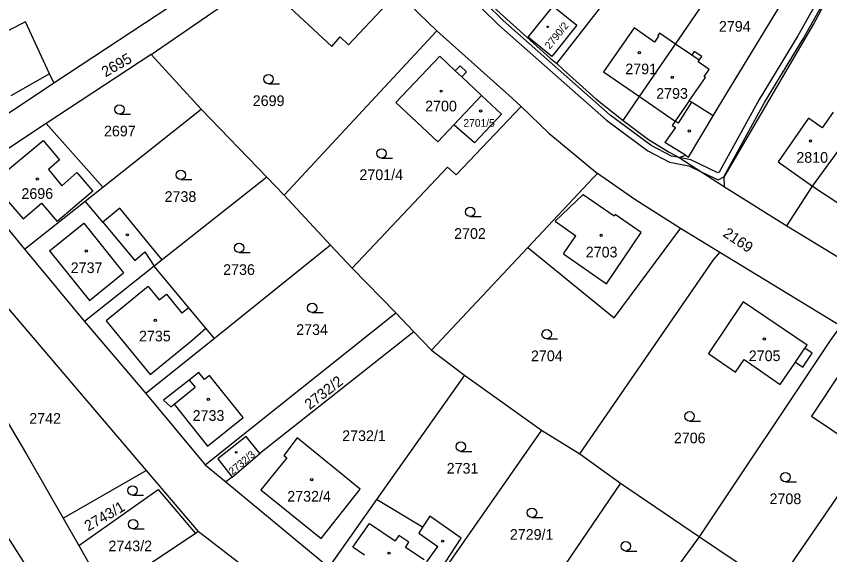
# Model space of a CAD drawing. Extents: x -869103 to -863415, y -1015889 to -1012477.
# Drawn here: x -866436.6 to -866307, y -1014666.4 to -1014580.6 of the extents above; entities that cross this region are included whole.
import ezdxf

# ---------------------------------------------------------------- set-up
doc = ezdxf.new("R2010")
doc.units = 0
for name, color, linetype in [('Hranice parcel', 7, 'Continuous'), ('Parcelní čísla', 7, 'Continuous'), ('Vnitřní kresba', 7, 'Continuous'), ('Věcná břemena k části', 7, 'Continuous'), ('Značky budov', 7, 'Continuous'), ('Značky kultur', 7, 'Continuous')]:
    doc.layers.add(name, color=color, linetype=linetype)

msp = doc.modelspace()

# ---------------------------------------------------------------- linework, layer by layer
at = {"layer": 'Hranice parcel'}
for p, q in [((-866331.53, -1014585.07), (-866317.93, -1014565.21)), ((-866415.13, -1014586.75), (-866386.16, -1014566.78)), ((-866430.6, -1014591.27), (-866409.5, -1014577.34)), ((-866393.92, -1014609.17), (-866369.56, -1014582.98)), ((-866337.3, -1014593.44), (-866331.53, -1014585.07)), ((-866415.13, -1014586.75), (-866431.82, -1014597.74)), ((-866407.16, -1014595.45), (-866415.13, -1014586.75)), ((-866447.19, -1014602.22), (-866430.6, -1014591.27)), ((-866366.85, -1014597.92), (-866362.46, -1014593.26)), ((-866339.9, -1014597.26), (-866337.3, -1014593.44)), ((-866422.82, -1014607.86), (-866407.16, -1014595.45)), ((-866396.66, -1014606.27), (-866407.16, -1014595.45)), ((-866431.82, -1014597.74), (-866444.76, -1014606.25)), ((-866422.82, -1014607.86), (-866431.82, -1014597.74)), ((-866309.69, -1014607.72), (-866302.88, -1014598.35)), ((-866330.98, -1014603.14), (-866323.72, -1014607.8)), ((-866444.76, -1014606.25), (-866435.29, -1014617.74)), ((-866396.66, -1014606.27), (-866413.37, -1014619.47)), ((-866393.92, -1014609.17), (-866396.66, -1014606.27)), ((-866425.64, -1014610.09), (-866422.82, -1014607.86)), ((-866323.72, -1014607.8), (-866313.78, -1014614.02)), ((-866313.78, -1014614.02), (-866309.69, -1014607.72)), ((-866386.52, -1014617.14), (-866393.92, -1014609.17)), ((-866435.29, -1014617.74), (-866425.64, -1014610.09)), ((-866324.5, -1014618.26), (-866330.77, -1014614.44)), ((-866313.78, -1014614.02), (-866301.93, -1014621.29)), ((-866435.29, -1014617.74), (-866425.75, -1014629.26)), ((-866386.52, -1014617.14), (-866405.04, -1014632)), ((-866383.06, -1014620.79), (-866386.52, -1014617.14)), ((-866370.45, -1014633.85), (-866355.06, -1014617.47)), ((-866305.22, -1014630), (-866324.5, -1014618.26)), ((-866413.37, -1014619.47), (-866414.63, -1014620.47)), ((-866414.63, -1014620.47), (-866425.75, -1014629.26)), ((-866383.06, -1014620.79), (-866376.12, -1014627.88)), ((-866438.17, -1014626.89), (-866415.89, -1014653.02)), ((-866406.51, -1014652.11), (-866376.12, -1014627.88)), ((-866376.12, -1014627.88), (-866373.24, -1014630.91)), ((-866425.75, -1014629.26), (-866415.96, -1014640.76)), ((-866405.04, -1014632), (-866415.96, -1014640.76)), ((-866373.24, -1014630.91), (-866397.79, -1014650.32)), ((-866373.24, -1014630.91), (-866370.45, -1014633.85)), ((-866370.45, -1014633.85), (-866365.2, -1014637.85)), ((-866365.2, -1014637.85), (-866379.19, -1014657.66)), ((-866365.2, -1014637.85), (-866352.9, -1014646.59)), ((-866415.96, -1014640.76), (-866406.51, -1014652.11)), ((-866352.9, -1014646.59), (-866368.72, -1014669.26)), ((-866352.9, -1014646.59), (-866346.81, -1014650.37)), ((-866402.21, -1014654.06), (-866397.79, -1014650.32)), ((-866346.81, -1014650.37), (-866340.3, -1014655.05)), ((-866406.51, -1014652.11), (-866403.21, -1014654.85)), ((-866429.15, -1014660.63), (-866415.89, -1014653.02)), ((-866415.89, -1014653.02), (-866407.61, -1014662.74)), ((-866402.21, -1014654.06), (-866403.21, -1014654.85)), ((-866403.21, -1014654.85), (-866386.81, -1014668.44)), ((-866340.3, -1014655.05), (-866353.32, -1014674.07)), ((-866340.3, -1014655.05), (-866327.74, -1014663.57)), ((-866426.65, -1014664.99), (-866413.98, -1014656.03)), ((-866413.98, -1014656.03), (-866408.05, -1014663.04)), ((-866379.19, -1014657.66), (-866386.81, -1014668.44)), ((-866429.15, -1014660.63), (-866426.65, -1014664.99)), ((-866408.05, -1014663.04), (-866422.3, -1014672.58)), ((-866407.61, -1014662.74), (-866408.05, -1014663.04)), ((-866340.4, -1014681.04), (-866327.74, -1014663.57)), ((-866327.74, -1014663.57), (-866315.68, -1014671.67)), ((-866426.65, -1014664.99), (-866422.3, -1014672.58))]:
    msp.add_line(p, q, dxfattribs=at)
for points in [[(-866350.47, -1014588.18), (-866343.66, -1014579.45), (-866327.77, -1014558.66)], [(-866386.16, -1014566.78), (-866378.36, -1014574.47), (-866369.56, -1014582.98)], [(-866382.67, -1014573.5), (-866382.98, -1014573.83), (-866386.38, -1014570.63), (-866393.75, -1014578.54), (-866386.33, -1014585.45), (-866384.97, -1014583.94), (-866383.67, -1014585.18), (-866377.67, -1014578.83), (-866381.14, -1014575.56), (-866380.83, -1014575.23)], [(-866325.52, -1014596.5), (-866323.36, -1014592.92), (-866314.68, -1014578.63), (-866313.26, -1014576.15), (-866310.49, -1014570.24)], [(-866323.72, -1014607.8), (-866323.78, -1014606.26), (-866309.55, -1014581.98), (-866305.18, -1014573.74)], [(-866361.06, -1014578.69), (-866351.5, -1014587.32), (-866350.47, -1014588.18)], [(-866351.04, -1014579.01), (-866347.25, -1014582.07), (-866351.27, -1014587.03), (-866355.05, -1014583.97), (-866351.04, -1014579.01)], [(-866430.6, -1014591.27), (-866431.29, -1014589.8), (-866435.16, -1014581.54), (-866439.99, -1014583.96)], [(-866331.53, -1014585.07), (-866334.1, -1014583.32), (-866334.37, -1014583.72), (-866334.27, -1014583.79), (-866334.9, -1014584.76), (-866338.16, -1014582.51), (-866343.01, -1014589.52), (-866337.3, -1014593.44)], [(-866369.56, -1014582.98), (-866357.58, -1014593.67), (-866356.16, -1014595.03)], [(-866325.52, -1014596.5), (-866329.02, -1014594.33), (-866329.35, -1014594.13), (-866326.75, -1014590.38), (-866326.96, -1014590.24), (-866326.2, -1014589.15), (-866327.92, -1014587.89), (-866327.76, -1014587.65), (-866327.35, -1014587.06), (-866328.56, -1014586.24), (-866328.96, -1014586.82), (-866331.53, -1014585.07)], [(-866362.46, -1014593.26), (-866365.62, -1014590.28), (-866364.87, -1014589.48), (-866365.89, -1014588.52), (-866366.64, -1014589.32), (-866369.13, -1014586.98), (-866376.1, -1014594.38), (-866369.4, -1014600.63), (-866366.85, -1014597.92)], [(-866350.47, -1014588.18), (-866349.47, -1014589.12), (-866344.25, -1014593.78), (-866339.9, -1014597.26)], [(-866362.46, -1014593.26), (-866359.3, -1014596.23), (-866363.56, -1014600.81), (-866366.85, -1014597.92)], [(-866356.16, -1014595.03), (-866366.49, -1014605.92), (-866367.91, -1014604.67), (-866383.06, -1014620.79)], [(-866356.16, -1014595.03), (-866351.71, -1014599.28), (-866344, -1014605.7)], [(-866309.69, -1014607.72), (-866303.67, -1014611.69), (-866303.62, -1014611.6), (-866299.91, -1014614.01), (-866295.2, -1014607.17), (-866299.98, -1014603.87), (-866299.16, -1014602.69), (-866300.55, -1014601.73), (-866297.82, -1014597.78), (-866300.99, -1014595.6)], [(-866330.98, -1014603.14), (-866329.94, -1014602.79), (-866329.49, -1014603.07), (-866325.52, -1014596.5)], [(-866306.43, -1014595.91), (-866308.15, -1014598.4), (-866310.36, -1014596.87), (-866315.18, -1014603.85), (-866309.69, -1014607.72)], [(-866339.9, -1014597.26), (-866335.83, -1014600.26), (-866332.58, -1014602.31), (-866330.98, -1014603.14)], [(-866355.06, -1014617.47), (-866344.64, -1014606.35), (-866344, -1014605.7)], [(-866330.77, -1014614.44), (-866338.02, -1014609.84), (-866344, -1014605.7)], [(-866413.37, -1014619.47), (-866415.11, -1014617.33), (-866420.09, -1014611.21), (-866422.84, -1014613.44), (-866423.63, -1014612.47), (-866425.64, -1014610.09)], [(-866355.06, -1014617.47), (-866341.31, -1014628.71), (-866330.77, -1014614.44)], [(-866346.81, -1014650.37), (-866325.5, -1014619.45), (-866324.5, -1014618.26)], [(-866405.04, -1014632), (-866406.41, -1014630.36), (-866409.12, -1014627.09), (-866414.63, -1014620.47)], [(-866314.85, -1014639.33), (-866312.4, -1014635.74), (-866311.24, -1014636.53), (-866309.75, -1014634.34), (-866310.91, -1014633.55), (-866310.57, -1014633.06), (-866320.74, -1014626.13), (-866326.28, -1014634.37), (-866322, -1014637.36), (-866320.6, -1014635.36), (-866314.85, -1014639.33)], [(-866327.74, -1014663.57), (-866306.86, -1014632.33), (-866305.22, -1014630)], [(-866445.96, -1014631.91), (-866435, -1014650.42), (-866429.15, -1014660.63)], [(-866303.41, -1014648.7), (-866301.81, -1014646.28), (-866300.29, -1014647.28), (-866298.85, -1014645.12), (-866298.2, -1014644.12), (-866299.72, -1014643.12), (-866298.5, -1014641.28), (-866304.92, -1014636.91), (-866309.9, -1014644.36), (-866303.41, -1014648.7)], [(-866411.45, -1014642.43), (-866406.12, -1014649.14), (-866400.43, -1014644.55), (-866405.81, -1014637.89), (-866406.6, -1014638.53), (-866407.5, -1014637.4), (-866409.04, -1014638.61), (-866413.12, -1014641.82), (-866411.97, -1014642.85), (-866411.45, -1014642.43)], [(-866315.68, -1014671.67), (-866294.34, -1014640.65), (-866292.43, -1014637.83)], [(-866446.95, -1014647.05), (-866437.62, -1014664.18), (-866433.11, -1014671.28)], [(-866397.79, -1014650.32), (-866399.96, -1014647.58), (-866404.5, -1014651.17), (-866402.21, -1014654.06)], [(-866391.84, -1014647.82), (-866393.98, -1014650.61), (-866393.5, -1014651), (-866397.61, -1014656.08), (-866388.02, -1014663.83), (-866381.8, -1014656.02), (-866391.84, -1014647.82)], [(-866368.72, -1014669.26), (-866369.12, -1014669), (-866365.7, -1014663.82), (-866370.69, -1014660.31), (-866371.87, -1014662.07), (-866379.19, -1014657.66)], [(-866396.86, -1014671.28), (-866397.51, -1014670.71), (-866401.34, -1014667.58), (-866407.61, -1014662.74)]]:
    msp.add_lwpolyline(points, dxfattribs=at)
at = {"layer": 'Vnitřní kresba'}
for p, q in [((-866327.76, -1014587.65), (-866328.96, -1014586.82)), ((-866431.29, -1014589.8), (-866437.5, -1014593.31)), ((-866365.62, -1014590.28), (-866366.64, -1014589.32)), ((-866337.3, -1014593.44), (-866331.59, -1014597.36)), ((-866329.35, -1014594.13), (-866331.59, -1014597.36)), ((-866329.02, -1014594.33), (-866331.13, -1014597.68)), ((-866331.59, -1014597.36), (-866332.06, -1014598.04)), ((-866332.06, -1014598.04), (-866331.57, -1014598.38)), ((-866331.13, -1014597.68), (-866331.59, -1014597.36)), ((-866331.57, -1014598.38), (-866333.23, -1014600.77)), ((-866440.5, -1014607.23), (-866432.32, -1014600.44)), ((-866432.32, -1014600.44), (-866429.71, -1014603.54)), ((-866329.94, -1014602.79), (-866333.23, -1014600.77)), ((-866429.71, -1014603.54), (-866431.49, -1014605.06)), ((-866431.49, -1014605.06), (-866429.34, -1014607.66)), ((-866429.34, -1014607.66), (-866426.95, -1014605.52)), ((-866426.95, -1014605.52), (-866424.39, -1014608.51)), ((-866440.5, -1014607.23), (-866435.49, -1014612.9)), ((-866424.39, -1014608.51), (-866430.11, -1014613.37)), ((-866346.27, -1014609.04), (-866350.74, -1014613.29)), ((-866346.27, -1014609.04), (-866341.32, -1014612.46)), ((-866435.49, -1014612.9), (-866432.57, -1014610.41)), ((-866432.57, -1014610.41), (-866430.11, -1014613.37)), ((-866341.17, -1014612.24), (-866341.32, -1014612.46)), ((-866337, -1014615.08), (-866341.17, -1014612.24)), ((-866431.31, -1014618.02), (-866425.84, -1014613.61)), ((-866425.84, -1014613.61), (-866419.5, -1014621.54)), ((-866422.84, -1014613.44), (-866417.73, -1014619.55)), ((-866350.74, -1014613.29), (-866347.43, -1014615.62)), ((-866342.54, -1014623.26), (-866337, -1014615.08)), ((-866349.38, -1014618.5), (-866347.43, -1014615.62)), ((-866431.31, -1014618.02), (-866424.93, -1014625.94)), ((-866417.73, -1014619.55), (-866416.1, -1014618.19)), ((-866416.1, -1014618.19), (-866414.63, -1014620.47)), ((-866349.38, -1014618.5), (-866342.54, -1014623.26)), ((-866424.93, -1014625.94), (-866419.5, -1014621.54)), ((-866415.58, -1014623.69), (-866413.82, -1014625.85)), ((-866413.82, -1014625.85), (-866412.66, -1014624.92)), ((-866412.66, -1014624.92), (-866410.21, -1014627.93)), ((-866409.12, -1014627.09), (-866410.21, -1014627.93)), ((-866422.29, -1014629.17), (-866415.28, -1014637.75)), ((-866408.62, -1014632.29), (-866406.41, -1014630.36)), ((-866415.28, -1014637.75), (-866408.62, -1014632.29)), ((-866312.4, -1014635.74), (-866310.91, -1014633.55)), ((-866411.45, -1014642.43), (-866408.12, -1014639.75)), ((-866409.04, -1014638.61), (-866408.12, -1014639.75)), ((-866382.96, -1014665.23), (-866380.34, -1014661.45)), ((-866380.34, -1014661.45), (-866376.2, -1014664.22)), ((-866371.87, -1014662.07), (-866372.48, -1014662.98)), ((-866372.48, -1014662.98), (-866369.44, -1014665.11)), ((-866375.64, -1014663.38), (-866376.2, -1014664.22)), ((-866374.04, -1014664.46), (-866375.64, -1014663.38)), ((-866381.1, -1014666.52), (-866382.96, -1014665.23)), ((-866374.6, -1014665.29), (-866374.04, -1014664.46)), ((-866371.63, -1014667.28), (-866374.6, -1014665.29)), ((-866371.16, -1014667.57), (-866369.44, -1014665.11))]:
    msp.add_line(p, q, dxfattribs=at)
msp.add_lwpolyline([(-866415.58, -1014623.69), (-866415.84, -1014623.9), (-866422.29, -1014629.17)], dxfattribs=at)
at = {"layer": 'Věcná břemena k části'}
for points in [[(-866306.17, -1014573.22), (-866312.05, -1014583.75), (-866318.21, -1014593.89), (-866324.59, -1014605.47), (-866324.79, -1014605.57), (-866329.11, -1014603.53), (-866330.98, -1014603.14), (-866332.16, -1014602.91), (-866335.45, -1014601.23), (-866341.95, -1014596.42), (-866359.03, -1014581.33), (-866375.69, -1014564.92), (-866390.66, -1014549.99), (-866392.26, -1014548.67), (-866401.55, -1014538.66), (-866402.09, -1014538.34), (-866407.83, -1014532.52), (-866409.96, -1014530.33), (-866415.18, -1014524.52), (-866419.35, -1014519.19), (-866422.39, -1014514.15), (-866424.71, -1014509.02), (-866426.1, -1014504.81), (-866427.68, -1014497.03)], [(-866428.54, -1014497.78), (-866427.06, -1014505.07), (-866425.65, -1014509.38), (-866423.27, -1014514.61), (-866420.17, -1014519.75), (-866415.94, -1014525.16), (-866410.7, -1014531.01), (-866403.54, -1014538.43), (-866402.21, -1014539.4), (-866392.94, -1014549.39), (-866391.34, -1014550.73), (-866376.39, -1014565.64), (-866359.71, -1014582.07), (-866342.57, -1014597.2), (-866335.97, -1014602.09), (-866332.5, -1014603.87), (-866329.43, -1014604.49), (-866327.34, -1014605.48), (-866324.77, -1014606.69), (-866323.87, -1014606.23), (-866317.35, -1014594.39), (-866311.19, -1014584.25), (-866305.27, -1014573.64)]]:
    msp.add_lwpolyline(points, dxfattribs=at)
at = {"layer": 'Značky budov'}
for centre, radius in [((-866351.93, -1014582.33), 0.123), ((-866337.32, -1014586.43), 0.175), ((-866332.07, -1014590.37), 0.175), ((-866368.89, -1014592.58), 0.175), ((-866362.61, -1014595.73), 0.175), ((-866329.35, -1014598.91), 0.175), ((-866310.03, -1014600.53), 0.175), ((-866433.26, -1014606.59), 0.175), ((-866418.9, -1014615.47), 0.175), ((-866343.4, -1014615.54), 0.175), ((-866425.45, -1014618.04), 0.175), ((-866414.46, -1014629.1), 0.175), ((-866317.39, -1014632.08), 0.175), ((-866406.01, -1014641.68), 0.175), ((-866401.57, -1014650.14), 0.123), ((-866389.53, -1014654.48), 0.175), ((-866368.67, -1014664.29), 0.175), ((-866377.2, -1014666.19), 0.175)]:
    msp.add_circle(centre, radius, dxfattribs=at)
at = {"layer": 'Značky kultur'}
for p, q in [((-866396.41, -1014591.4), (-866394.66, -1014591.4)), ((-866420.16, -1014596.23), (-866418.41, -1014596.23)), ((-866378.39, -1014603.26), (-866376.64, -1014603.26)), ((-866410.4, -1014606.67), (-866408.65, -1014606.67)), ((-866364.27, -1014612.56), (-866362.52, -1014612.56)), ((-866401.09, -1014618.31), (-866399.34, -1014618.31)), ((-866389.45, -1014627.87), (-866387.7, -1014627.87)), ((-866352.08, -1014632.05), (-866350.33, -1014632.05)), ((-866329.31, -1014645.14), (-866327.56, -1014645.14)), ((-866365.77, -1014649.97), (-866364.02, -1014649.97)), ((-866314.04, -1014654.83), (-866312.29, -1014654.83)), ((-866418.08, -1014656.94), (-866416.33, -1014656.94)), ((-866354.42, -1014660.51), (-866352.67, -1014660.51)), ((-866418, -1014662.34), (-866416.25, -1014662.34)), ((-866339.48, -1014665.85), (-866337.73, -1014665.85))]:
    msp.add_line(p, q, dxfattribs=at)
for centre in [(-866396.41, -1014590.65), (-866420.16, -1014595.48), (-866378.39, -1014602.51), (-866410.4, -1014605.92), (-866364.27, -1014611.81), (-866401.09, -1014617.56), (-866389.45, -1014627.12), (-866352.08, -1014631.3), (-866329.31, -1014644.39), (-866365.77, -1014649.22), (-866314.04, -1014654.08), (-866418.08, -1014656.19), (-866354.42, -1014659.76), (-866418, -1014661.59), (-866339.48, -1014665.1)]:
    msp.add_circle(centre, 0.75, dxfattribs=at)

# ---------------------------------------------------------------- texts
at = {"layer": 'Parcelní čísla'}
for s, height, p in [('2794', 1.7, (-866324.63, -1014583.1)), ('2791', 1.7, (-866339.55, -1014589.89)), ('2793', 1.7, (-866334.63, -1014593.79)), ('2699', 1.7, (-866398.92, -1014594.95)), ('2700', 1.7, (-866371.45, -1014595.8)), ('2701/5', 1.224, (-866365.35, -1014598.25)), ('2697', 1.7, (-866422.63, -1014599.78)), ('2810', 1.7, (-866312.29, -1014603.99)), ('2701/4', 1.7, (-866381.92, -1014606.74)), ('2696', 1.7, (-866435.79, -1014609.74)), ('2738', 1.7, (-866412.97, -1014610.22)), ('2702', 1.7, (-866366.83, -1014616.11)), ('2703', 1.7, (-866345.85, -1014619.07)), ('2737', 1.7, (-866427.93, -1014621.56)), ('2736', 1.7, (-866403.64, -1014621.86)), ('2734', 1.7, (-866392, -1014631.42)), ('2735', 1.7, (-866417.05, -1014632.45)), ('2704', 1.7, (-866354.58, -1014635.6)), ('2705', 1.7, (-866319.87, -1014635.59)), ('2733', 1.7, (-866408.5, -1014645.11)), ('2742', 1.7, (-866434.54, -1014645.57)), ('2732/1', 1.7, (-866384.67, -1014648.33)), ('2706', 1.7, (-866331.81, -1014648.69)), ('2731', 1.7, (-866368.01, -1014653.52)), ('2732/4', 1.7, (-866393.42, -1014657.98)), ('2708', 1.7, (-866316.56, -1014658.38)), ('2729/1', 1.7, (-866357.95, -1014664.06)), ('2743/2', 1.7, (-866421.92, -1014665.89))]:
    msp.add_text(s, height=height, dxfattribs=at).set_placement(p)
for s, height, rotation, p in [('2790/2', 1.19, 51, (-866351.57, -1014585.97)), ('2695', 1.7, 30, (-866422.4, -1014590.4)), ('2169', 1.7, 326, (-866324.12, -1014615.59)), ('2732/2', 1.7, 38, (-866389.84, -1014643.41)), ('2732/3', 1.19, 40, (-866402.15, -1014653.8)), ('2743/1', 1.7, 30, (-866425.14, -1014662.76))]:
    msp.add_text(s, height=height, rotation=rotation, dxfattribs=at).set_placement(p)

doc.saveas('drawing.dxf')
